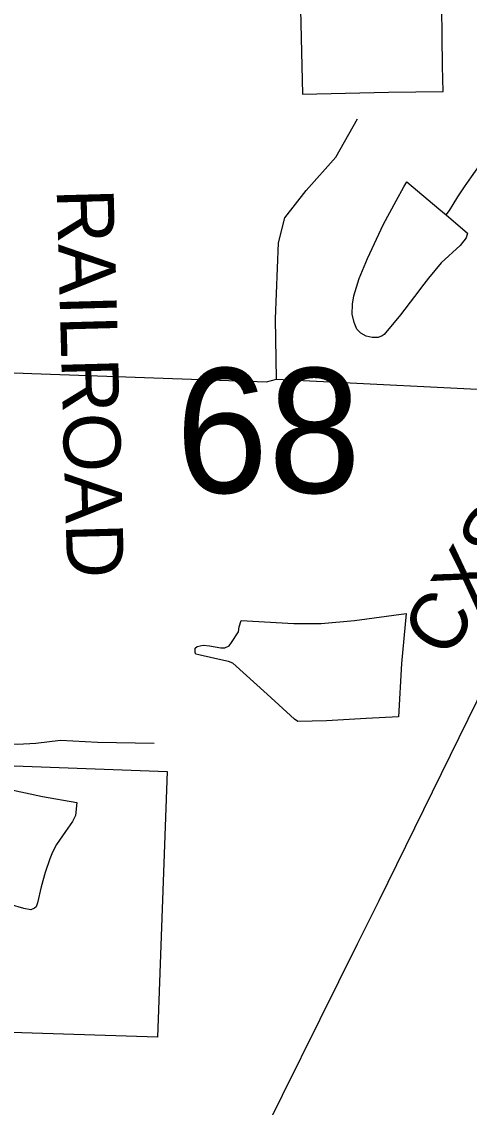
# Model space of a CAD drawing. Extents: x 2001466 to 2224147, y 644118 to 847247.
# Drawn here: x 2045138 to 2046317, y 723956 to 726812 of the extents above; entities that cross this region are included whole.
import ezdxf

# ---------------------------------------------------------------- set-up
doc = ezdxf.new("R2010")
doc.units = 0
for name, color, linetype in [('Exist Boundary Political City Limit New', 7, 'Continuous'), ('Exist Boundary Political City Limit New Hole', 7, 'Continuous'), ('Exist Hydrographic Misc Water Feature', 7, 'Continuous'), ('Exist Railroad Mainline', 7, 'Continuous'), ('Exist Railroad Mainline Label', 7, 'Continuous'), ('Exist Road Non-System Type 51', 7, 'Continuous'), ('Exist Road Secondary Structure Standard Bridge Number Label', 7, 'Continuous'), ('Map Preparation Boundary City Limit Buffer Line', 7, 'Continuous')]:
    doc.layers.add(name, color=color, linetype=linetype)

msp = doc.modelspace()

# ---------------------------------------------------------------- linework, layer by layer
at = {"layer": 'Exist Boundary Political City Limit New'}
msp.add_lwpolyline([(2045867.9, 727030), (2045877.9, 726621.1), (2046103.8, 726626.6), (2046247.6, 726627.8), (2046246.1, 726695), (2046238.6, 727395.4)], dxfattribs=at)
at = {"layer": 'Exist Boundary Political City Limit New Hole'}
msp.add_lwpolyline([(2044163.1, 725234.9), (2044287.6, 725288.8), (2044425.6, 725348.6), (2044477.6, 725371.1), (2044441.1, 725470.4), (2044415.1, 725541.2), (2044392.2, 725603.6), (2044352, 725706.9), (2044332.6, 725759.7), (2044402.5, 725781.9), (2044635.1, 725851.2), (2044678.6, 725682.6), (2044720.6, 725510.6), (2044948.8, 725597), (2045059.8, 725637.7), (2045025.8, 725000), (2045022.9, 724857.6), (2045521.4, 724839), (2045495.4, 724140.6), (2045000, 724156.2), (2044995.8, 724156.8), (2044849.2, 724162.2), (2044848, 724175.1), (2044847.4, 724181.1)], dxfattribs=at)
at = {"layer": 'Exist Hydrographic Misc Water Feature'}
for points in [[(2046256.2, 726303.3), (2046264.6, 726315.1), (2046274.4, 726331), (2046286.3, 726351.1), (2046304.1, 726377.2), (2046322.2, 726403.3), (2046344.1, 726433.2), (2046370, 726465.4), (2046412, 726513.4), (2046435.8, 726537.3), (2046464.1, 726563.5), (2046493.6, 726595.5), (2046526, 726631.6), (2046547.7, 726655.4), (2046565.8, 726681.5), (2046585.5, 726705.7), (2046605.6, 726731.9), (2046625.3, 726755.6), (2046645.3, 726781.8), (2046659.7, 726795.8), (2046675.5, 726809.7), (2046703.2, 726827.8)], [(2046256.2, 726303.3), (2046312.3, 726255.5), (2046308.7, 726243.1), (2046292.7, 726223.2), (2046242.8, 726177.2), (2046209, 726136.9), (2046196.9, 726120.9), (2046172.9, 726089.2), (2046135.2, 726041), (2046092.9, 725989), (2046087.2, 725985), (2046077.1, 725980.9), (2046061, 725980.9), (2046045, 725984.9), (2046031, 725992.7), (2046020.8, 726002.8), (2046013.2, 726020.6), (2046008.7, 726042.7), (2046008.9, 726068.7), (2046013, 726090.8), (2046026.5, 726136.6), (2046048.9, 726188.8), (2046090.7, 726279), (2046124.3, 726340.8), (2046144.4, 726377.1), (2046152.2, 726390.9), (2046236.3, 726319.3), (2046256.2, 726303.3)], [(2046044.8, 724979), (2045941, 724972.8), (2045864.9, 724970.6), (2045856.9, 724976.6), (2045784.5, 725042.4), (2045694.5, 725124.2), (2045682.4, 725128.5), (2045646.3, 725136.3), (2045604.7, 725145.9), (2045596.5, 725148), (2045594.7, 725152.3), (2045594.9, 725158), (2045594.5, 725164.1), (2045600.2, 725168.1), (2045616.2, 725172.1), (2045632.4, 725170.1), (2045662.5, 725164.3), (2045672.8, 725164.4), (2045684.5, 725170.3), (2045690.4, 725178.3), (2045708.7, 725206.4), (2045710.5, 725220.3), (2045716.3, 725236.5), (2045854.3, 725228.5), (2045926.6, 725228.5), (2046014.2, 725236.7), (2046150.4, 725255), (2046138.5, 725123), (2046130.5, 724983), (2046044.8, 724979)], [(2045103.4, 724793.2), (2045193.2, 724773.5)], [(2045193.2, 724773.5), (2045283.2, 724757.8), (2045279.3, 724723.5), (2045271.5, 724707.7), (2045253.5, 724681.6), (2045229.7, 724647.5), (2045219.4, 724627.5), (2045211.8, 724609.6), (2045199.7, 724573.3), (2045189.7, 724535.5), (2045179.6, 724493.6), (2045175.9, 724483.3), (2045171.8, 724479.4), (2045161.8, 724475.7), (2045143.8, 724479.2), (2045108.1, 724489.1)]]:
    msp.add_lwpolyline(points, dxfattribs=at)
at = {"layer": 'Exist Railroad Mainline'}
msp.add_lwpolyline([(2044993.5, 722187.3), (2045068.1, 722332.8), (2045439.6, 723211.5), (2045726.4, 723789.9), (2046022.4, 724386), (2046079.1, 724500.3), (2046477.7, 725310.8), (2046790.6, 725941), (2047100.1, 726511.5), (2047327.3, 726934.8), (2047378.6, 727044.8), (2047443.1, 727178.3), (2047592.2, 727477.6)], dxfattribs=at)
at = {"layer": 'Exist Road Non-System Type 51'}
for points in [[(2045809.2, 725871.6), (2045806.7, 726030.1), (2045814, 726230), (2045831.1, 726295.8), (2045887.1, 726367.5), (2045965.1, 726455.3), (2046022.4, 726556.3)], [(2044979.5, 725893.6), (2045164.7, 725886.2), (2045782.4, 725864.3), (2045809.2, 725871.6)], [(2045809.2, 725871.6), (2046479, 725838.4), (2046515.5, 725860.4), (2046527.7, 725914)], [(2044971.9, 724817.2), (2045007.9, 724862.2), (2045029.5, 724897.3), (2045067.4, 724916.3), (2045126.9, 724910.9), (2045175.6, 724913.6), (2045240.5, 724921.7), (2045337.9, 724916.3), (2045486.7, 724913.6)]]:
    msp.add_lwpolyline(points, dxfattribs=at)
at = {"layer": 'Map Preparation Boundary City Limit Buffer Line'}
for points in [[(2045867.9, 727030), (2045877.9, 726621.1), (2046103.8, 726626.6), (2046247.6, 726627.8), (2046246.1, 726695), (2046238.6, 727395.4)], [(2044163.1, 725234.9), (2044287.6, 725288.8), (2044425.6, 725348.6), (2044477.6, 725371.1), (2044441.1, 725470.4), (2044415.1, 725541.2), (2044392.2, 725603.6), (2044352, 725706.9), (2044332.6, 725759.7), (2044402.5, 725781.9), (2044635.1, 725851.2), (2044678.6, 725682.6), (2044720.6, 725510.6), (2044948.8, 725597), (2045059.8, 725637.7), (2045025.8, 725000), (2045022.9, 724857.6), (2045521.4, 724839), (2045495.4, 724140.6), (2045000, 724156.2), (2044995.8, 724156.8), (2044849.2, 724162.2), (2044848, 724175.1), (2044847.4, 724181.1)]]:
    msp.add_lwpolyline(points, dxfattribs=at)

# ---------------------------------------------------------------- texts
at = {"layer": 'Exist Railroad Mainline Label'}
for s, rotation, p in [('RAILROAD', 271.5727, (2045230, 726371.4)), ('CXS', 58.6862, (2046261.6, 725131.1))]:
    msp.add_text(s, height=150, rotation=rotation, dxfattribs=at).set_placement(p)
at = {"layer": 'Exist Road Secondary Structure Standard Bridge Number Label'}
msp.add_text('68', height=328.08, dxfattribs=at).set_placement((2045543.3, 725572.4))

doc.saveas('drawing.dxf')
